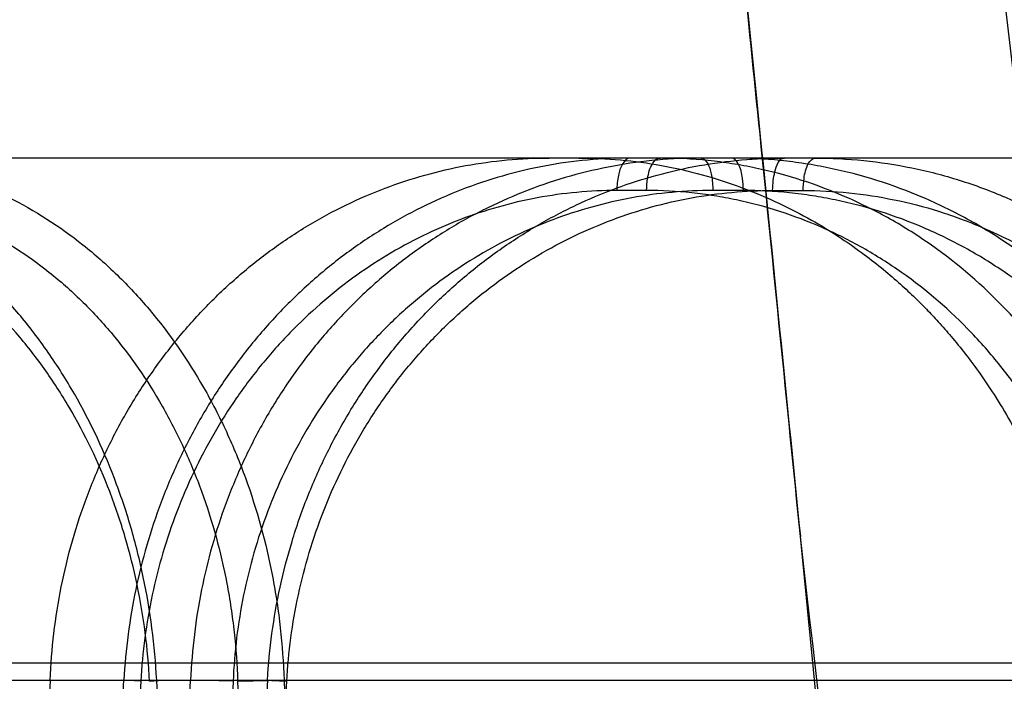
# Model space of a CAD drawing. Header units: millimetres. Extents: x 0 to 297, y 0 to 210.
# Tile 303 of 446: x 141.823 to 141.9034, y 161.2978 to 161.3519. Entities that reach past the tile are written whole.
import ezdxf

# ---------------------------------------------------------------- set-up
doc = ezdxf.new("R2010")
doc.units = ezdxf.units.MM
doc.header["$LTSCALE"] = 16.335
doc.layers.add('INTFCLR_144815', color=7, linetype='CONTINUOUS')

msp = doc.modelspace()

# ---------------------------------------------------------------- linework, layer by layer
at = {"layer": 'INTFCLR_144815', "color": 9, "linetype": 'Continuous'}
for p, q in [((141.9280742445, 161.3405885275), (141.5797370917, 161.3405885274)), ((141.8741946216, 161.337935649), (141.8717548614, 161.337935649)), ((141.8820961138, 161.337935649), (141.8796028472, 161.337935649)), ((141.8844839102, 161.337935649), (141.8869771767, 161.337935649)), ((141.4979165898, 161.2993567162), (142.0080526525, 161.2993567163)), ((141.5577167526, 161.2979436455), (141.9730125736, 161.2979436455)), ((141.8264490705, 161.2055885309), (141.8315047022, 161.2979436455)), ((141.8328854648, 161.2978494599), (141.8278322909, 161.2055885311)), ((141.8330281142, 161.2055885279), (141.8369521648, 161.2979436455)), ((141.833609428, 161.2978494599), (141.8346959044, 161.2979350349)), ((141.833609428, 161.2978494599), (141.8346959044, 161.2979350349)), ((141.8390661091, 161.2055885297), (141.8341837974, 161.297943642)), ((141.8404225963, 161.2978494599), (141.8365051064, 161.2055885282)), ((141.8432386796, 161.2979436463), (141.838164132, 161.2055885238)), ((141.8397304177, 161.205588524), (141.8448021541, 161.2978494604)), ((141.8407926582, 161.2978494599), (141.8445806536, 161.2979436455)), ((141.8407926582, 161.2978494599), (141.8437730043, 161.2055885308)), ((141.8445806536, 161.2979436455), (141.8475603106, 161.2055885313))]:
    msp.add_line(p, q, dxfattribs=at)
at = {"layer": 'INTFCLR_144815', "color": 6, "linetype": 'Continuous'}
for p, q in [((141.8254809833, 161.2979436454), (141.8217277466, 161.2055885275)), ((141.8328854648, 161.2978494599), (141.8313027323, 161.2979504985)), ((141.8328854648, 161.2978494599), (141.8313027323, 161.2979504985)), ((141.8404225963, 161.2978494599), (141.8369521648, 161.2979436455)), ((141.8429963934, 161.2979520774), (141.8448021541, 161.2978494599)), ((141.8429963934, 161.2979520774), (141.8448021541, 161.2978494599))]:
    msp.add_line(p, q, dxfattribs=at)
msp.add_ellipse((141.273551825, 158.0889618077), major_axis=(0, 5.495226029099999), ratio=0.1377199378, start_param=-0.9685585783, end_param=-0.9445698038, dxfattribs=at)
at = {"layer": 'INTFCLR_144815', "color": 7, "linetype": 'Continuous'}
for points, knots in [([(141.8250305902, 161.9152143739), (141.8246603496, 161.915221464), (141.8244328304, 161.914167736), (141.8242833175, 161.9131954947), (141.8242009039, 161.9120479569), (141.8241514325, 161.9107675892), (141.8241351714, 161.9093628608), (141.824147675, 161.907766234), (141.8241838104, 161.9061214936), (141.8242336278, 161.9046226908), (141.8242881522, 161.9032723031), (141.8243440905, 161.9020406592), (141.8244153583, 161.9006263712), (141.824498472, 161.8991231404), (141.8245922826, 161.8975486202), (141.8246971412, 161.8958930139), (141.8248226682, 161.894019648), (141.8249730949, 161.8918911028), (141.8251442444, 161.8895858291), (141.8253384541, 161.8870793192), (141.8255587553, 161.8843433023), (141.8258070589, 161.8813691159), (141.8260870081, 161.8781211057), (141.8264061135, 161.8745246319), (141.8267687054, 161.8705506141), (141.8271733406, 161.8662261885), (141.8276262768, 161.8614928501), (141.8281528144, 161.856105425), (141.8287366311, 161.8502518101), (141.8293864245, 161.8438501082), (141.8301145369, 161.836787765), (141.8309610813, 161.8286981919), (141.831914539, 161.8197105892), (141.8329976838, 161.8096203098), (141.8342211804, 161.7983416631), (141.8356306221, 161.7854663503), (141.837224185, 161.7710180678), (141.8390338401, 161.7547080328), (141.8410736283, 161.7364018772), (141.8433118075, 161.7163643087), (141.8457411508, 161.694626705), (141.8483145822, 161.6715718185), (141.8510468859, 161.6470236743), (141.8538919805, 161.6213514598), (141.8568379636, 161.5946192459), (141.8598625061, 161.5669874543), (141.8629837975, 161.5382466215), (141.866217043, 161.5082083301), (141.8695345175, 161.4770787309), (141.8728878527, 161.4452721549), (141.8762614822, 161.4129087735), (141.8796812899, 161.379707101), (141.8831930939, 161.3451746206), (141.8855490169, 161.321692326), (141.8867469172, 161.3096670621)], [0, 0, 0, 0, 0.0018241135, 0.0035894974, 0.0055257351, 0.007293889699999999, 0.0099553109, 0.0124245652, 0.0151646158, 0.018057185, 0.0198119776, 0.0218218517, 0.0241304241, 0.0267874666, 0.0292379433, 0.0319001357, 0.0349591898, 0.03848668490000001, 0.0424113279, 0.0463460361, 0.0508705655, 0.0559323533, 0.0610476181, 0.0669293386, 0.0737179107, 0.0807046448, 0.0883241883, 0.0971404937, 0.1073691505, 0.1173017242, 0.128836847, 0.1423421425, 0.1573679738, 0.1733575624, 0.1923316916, 0.213251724, 0.2371593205, 0.2639344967, 0.2940868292, 0.3278922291, 0.363251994, 0.4018313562, 0.4421642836, 0.4849211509, 0.5290650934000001, 0.5746424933, 0.6218463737, 0.6714728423, 0.7234636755, 0.776056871, 0.8290181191, 0.8837472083, 0.9404712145, 1, 1, 1, 1]), ([(141.8867469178, 161.3096670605), (141.8856553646, 161.3206201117), (141.8835933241, 161.341189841), (141.8806483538, 161.3702074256), (141.8780274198, 161.395771), (141.8756845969, 161.4184198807), (141.8735777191, 161.438630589), (141.8716817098, 161.4566946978), (141.8699548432, 161.4730480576), (141.8683629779, 161.4880428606), (141.8669003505, 161.5017544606), (141.8655775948, 161.5141024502), (141.8644017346, 161.5250390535), (141.8633484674, 161.5348037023), (141.8624043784, 161.5435317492), (141.8615615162, 161.551306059), (141.8608075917, 161.5582455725), (141.8601289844, 161.5644803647), (141.8595225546, 161.5700427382), (141.8589700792, 161.5751027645), (141.8584758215, 161.5796235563), (141.8580328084, 161.5836707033), (141.8576308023, 161.5873394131), (141.8572654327, 161.5906705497), (141.8569316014, 161.5937113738), (141.8566302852, 161.5964539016), (141.856354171, 161.5989652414), (141.8561008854, 161.6012673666), (141.8558693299, 161.6033707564), (141.855649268, 161.6053686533), (141.8554433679, 161.607236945), (141.8552703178, 161.6088064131), (141.8550903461, 161.6104380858), (141.8549668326, 161.6115574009), (141.8548857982, 161.612291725)], [0, 0, 0, 0, 0.1085181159, 0.2038078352, 0.2875461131, 0.3618636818, 0.4282885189, 0.487877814, 0.5409311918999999, 0.5904083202, 0.6365382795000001, 0.6768771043, 0.7128403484, 0.7449807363, 0.7737025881, 0.7993897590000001, 0.8220747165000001, 0.8425199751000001, 0.8612199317, 0.8772376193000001, 0.8927018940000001, 0.9060547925, 0.9173756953, 0.9290872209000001, 0.9390925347, 0.9475344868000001, 0.9562877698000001, 0.964000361, 0.9703674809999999, 0.9771498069, 0.9838162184, 0.9888979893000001, 0.9927165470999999, 1, 1, 1, 1])]:
    msp.add_open_spline(points, degree=3, knots=knots, dxfattribs=at)
at = {"layer": 'INTFCLR_144815', "color": 9, "linetype": 'Continuous'}
for points, knots in [([(141.9654921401, 160.7740740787), (141.9573736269, 160.8606663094), (141.9383693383, 161.0521890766), (141.9056375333, 161.3424630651), (141.8675142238, 161.6363556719), (141.8394327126, 161.8251471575), (141.8250305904, 161.9152143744)], [0, 0, 0, 0, 0.2268957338, 0.5020939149, 0.7620442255, 1, 1, 1, 1]), ([(141.8341837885, 161.2979436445), (141.8340360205, 161.3007717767), (141.8334912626, 161.3049929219), (141.8322926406, 161.3097841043), (141.8314520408, 161.3124573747), (141.8300603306, 161.3163309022), (141.8280053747, 161.3206402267), (141.8254433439, 161.3245972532), (141.8238599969, 161.3267148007), (141.8214272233, 161.3296765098), (141.8186801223, 161.3323357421), (141.8156692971, 161.3345860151), (141.813639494, 161.3359458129), (141.8100002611, 161.3379920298), (141.8060728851, 161.3394271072), (141.8026309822, 161.3401437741), (141.8003287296, 161.3404851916), (141.7985853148, 161.3405885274), (141.7974260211, 161.3405885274)], [0, 0, 0, 0, 0.1372712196, 0.2052298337, 0.2392153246, 0.2730583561, 0.4047297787, 0.4692984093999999, 0.5013153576, 0.5328355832, 0.6550823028, 0.685130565, 0.7150016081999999, 0.7734436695, 0.8872368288, 0.9156003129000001, 0.9438071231, 1, 1, 1, 1]), ([(141.8086053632, 161.3405885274), (141.8109069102, 161.3405885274), (141.814387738, 161.3401760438), (141.8182770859, 161.3390091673), (141.8204629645, 161.3381464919), (141.8237252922, 161.3366423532), (141.8273297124, 161.3343247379), (141.8305433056, 161.3314830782), (141.8323023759, 161.3296803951), (141.8348704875, 161.3267797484), (141.8371104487, 161.323541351), (141.8389951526, 161.3200696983), (141.8401858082, 161.3176303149), (141.842019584, 161.3131715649), (141.8433037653, 161.3084704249), (141.8440108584, 161.3043348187), (141.8443805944, 161.3015084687), (141.8445336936, 161.2993713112), (141.8445806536, 161.2979436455)], [0, 0, 0, 0, 0.1122131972, 0.1688827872, 0.1976770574, 0.2267148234, 0.3439892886, 0.40465764, 0.4356288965, 0.4667317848, 0.5935166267, 0.6262191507, 0.6593305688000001, 0.7258095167, 0.8610570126, 0.8956709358, 0.930355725, 1, 1, 1, 1]), ([(141.8728528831, 161.3405885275), (141.8725877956, 161.3405885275), (141.8721075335, 161.3400451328), (141.8718430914, 161.3391059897), (141.8717578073, 161.338350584), (141.8717548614, 161.337935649)], [0, 0, 0, 0, 0.2626590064, 0.588855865, 1, 1, 1, 1]), ([(141.8741946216, 161.337935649), (141.8741969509, 161.3382637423), (141.8742716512, 161.3390318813), (141.8744857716, 161.3399997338), (141.8750475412, 161.3405885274), (141.8752926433, 161.3405885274)], [0, 0, 0, 0, 0.3249454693, 0.7572556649, 1, 1, 1, 1]), ([(141.9160871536, 161.2979436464), (141.9159700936, 161.3007729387), (141.9154264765, 161.3050052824), (141.9141571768, 161.3097891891), (141.9132548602, 161.3124600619), (141.9117423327, 161.316353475), (141.9094818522, 161.3206762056), (141.9066713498, 161.3246068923), (141.9049230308, 161.326719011), (141.9022015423, 161.3297062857), (141.8991355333, 161.3323600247), (141.8958023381, 161.3345892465), (141.8935254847, 161.3359526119), (141.889415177, 161.3380121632), (141.8850184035, 161.3394323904), (141.8811651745, 161.3401442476), (141.8785667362, 161.3404857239), (141.876601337, 161.3405885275), (141.8752926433, 161.3405885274)], [0, 0, 0, 0, 0.1304370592, 0.1952530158, 0.2277726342, 0.2602431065, 0.3876391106, 0.4509388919, 0.4825686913, 0.5138780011, 0.6370759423, 0.6678190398, 0.6985664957, 0.7592577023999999, 0.8793245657, 0.9095586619, 0.9397177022, 1, 1, 1, 1]), ([(141.8786354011, 161.3405885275), (141.8788812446, 161.3405885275), (141.8793020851, 161.3400128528), (141.8795240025, 161.3391053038), (141.8796002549, 161.3383500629), (141.8796028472, 161.337935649)], [0, 0, 0, 0, 0.2495453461, 0.5793376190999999, 1, 1, 1, 1]), ([(141.9233330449, 161.2979436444), (141.9231771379, 161.3007769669), (141.9225661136, 161.3050137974), (141.9212101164, 161.3097915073), (141.9202549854, 161.3124611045), (141.9186579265, 161.3163609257), (141.9162907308, 161.3206851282), (141.9133751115, 161.3246089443), (141.9115637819, 161.3267198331), (141.9087423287, 161.329711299), (141.9055775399, 161.3323632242), (141.9021494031, 161.3345896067), (141.8998062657, 161.3359532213), (141.8955810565, 161.3380130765), (141.8910758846, 161.3394322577), (141.8871316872, 161.340144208), (141.8844745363, 161.3404855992), (141.8824659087, 161.3405885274), (141.8811286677, 161.3405885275)], [0, 0, 0, 0, 0.1288424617, 0.1930338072, 0.2252879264, 0.2575272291, 0.3843636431, 0.447594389, 0.4792415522, 0.5106015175, 0.6342979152, 0.6652280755, 0.6961834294, 0.7573337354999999, 0.8784031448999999, 0.9088847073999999, 0.939282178, 1, 1, 1, 1]), ([(141.8820961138, 161.337935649), (141.8820940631, 161.338263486), (141.8820262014, 161.3390308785), (141.8818540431, 161.3399597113), (141.8813550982, 161.3405885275), (141.8811286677, 161.3405885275)], [0, 0, 0, 0, 0.3325914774, 0.7702901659, 1, 1, 1, 1]), ([(141.8844839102, 161.337935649), (141.8844856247, 161.3382097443), (141.8845186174, 161.3387416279), (141.8846775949, 161.339625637), (141.8849970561, 161.3405885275), (141.8854513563, 161.3405885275)], [0, 0, 0, 0, 0.2821586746, 0.5323444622, 1, 1, 1, 1]), ([(141.8869771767, 161.337935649), (141.8869792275, 161.338263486), (141.8870470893, 161.3390308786), (141.8872192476, 161.3399597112), (141.8877181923, 161.3405885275), (141.8879446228, 161.3405885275)], [0, 0, 0, 0, 0.3325914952, 0.7702902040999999, 1, 1, 1, 1]), ([(141.8879446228, 161.3405885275), (141.8905966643, 161.3405885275), (141.89459274, 161.3401807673), (141.899101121, 161.3390121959), (141.9016319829, 161.3381482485), (141.9053698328, 161.3366580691), (141.9095269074, 161.3343611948), (141.9132884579, 161.3314938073), (141.9153345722, 161.3296852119), (141.9182834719, 161.3268139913), (141.920895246, 161.3235780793), (141.9231084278, 161.3200747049), (141.9244919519, 161.3176412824), (141.9266208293, 161.3132096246), (141.9281389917, 161.3084915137), (141.9289804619, 161.3043370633), (141.9294218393, 161.3015122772), (141.9296101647, 161.2993726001), (141.9296719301, 161.2979436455)], [0, 0, 0, 0, 0.1208501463, 0.1814032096, 0.2119749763, 0.2426503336, 0.3647425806, 0.4266530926, 0.4579310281, 0.4891255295, 0.6141870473, 0.6459586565, 0.6779489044, 0.7416879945, 0.8697536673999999, 0.9022899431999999, 0.9348235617, 1, 1, 1, 1]), ([(141.8336094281, 161.297849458), (141.8334689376, 161.3005080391), (141.8329544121, 161.3044760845), (141.8318240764, 161.3089794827), (141.8310321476, 161.311492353), (141.8297210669, 161.3151336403), (141.8277861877, 161.3191846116), (141.8253741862, 161.3229038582), (141.8238837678, 161.3248943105), (141.821593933, 161.3276785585), (141.819008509, 161.3301781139), (141.8161754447, 161.332293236), (141.8142655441, 161.3335714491), (141.8108414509, 161.3354949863), (141.8071466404, 161.3368436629), (141.8039088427, 161.3375177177), (141.8017432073, 161.3378388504), (141.8001032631, 161.3379356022), (141.7990127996, 161.337935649)], [0, 0, 0, 0, 0.1372189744, 0.2051572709, 0.2391345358, 0.2729704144, 0.4046232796, 0.4691910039, 0.5012093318, 0.532732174, 0.6549974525, 0.6850517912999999, 0.7149291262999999, 0.7733849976, 0.8872107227, 0.9155819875, 0.9437956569, 1, 1, 1, 1]), ([(141.8070185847, 161.337935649), (141.8091805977, 161.337935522), (141.8124504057, 161.3375480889), (141.8161035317, 161.3364508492), (141.8181566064, 161.3356401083), (141.8212205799, 161.3342260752), (141.8246056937, 161.3320476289), (141.827623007, 161.3293764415), (141.8292745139, 161.3276819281), (141.8316857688, 161.3249553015), (141.8337881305, 161.3219110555), (141.835556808, 161.3186479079), (141.8366741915, 161.3163548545), (141.8383948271, 161.3121634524), (141.839598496, 161.307744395), (141.8402608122, 161.3038571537), (141.8406066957, 161.3012003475), (141.8407492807, 161.2991914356), (141.8407926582, 161.2978494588)], [0, 0, 0, 0, 0.1121881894, 0.1688419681, 0.1976277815, 0.2266576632, 0.3439058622, 0.4045631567, 0.4355300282, 0.4666294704, 0.5934112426, 0.6261161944, 0.6592317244, 0.7257227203, 0.8610048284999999, 0.8956301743, 0.9303276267, 1, 1, 1, 1]), ([(141.8717548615, 161.337935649), (141.8706669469, 161.3379355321), (141.8684898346, 161.3378356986), (141.8652484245, 161.3373835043), (141.8620515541, 161.3366347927), (141.8589198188, 161.3355941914), (141.8558772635, 161.3342684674), (141.852946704, 161.332667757), (141.850148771, 161.3308043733), (141.8475033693, 161.32869072), (141.8450281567, 161.3263425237), (141.8427418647, 161.323775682), (141.8406596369, 161.3210098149), (141.8387968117, 161.3180635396), (141.8371656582, 161.3149574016), (141.8357786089, 161.3117129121), (141.8346456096, 161.3083547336), (141.8337739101, 161.304908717), (141.8331709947, 161.3013998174), (141.8329503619, 161.2990345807), (141.8328854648, 161.2978494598)], [0, 0, 0, 0, 0.0530568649, 0.1061093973, 0.1593969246, 0.2129613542, 0.2668340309, 0.3210375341, 0.3756021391, 0.4305716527, 0.4859732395, 0.5417976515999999, 0.598018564, 0.6546259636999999, 0.7116114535, 0.7689383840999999, 0.8265308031, 0.8842829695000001, 0.9421158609, 1, 1, 1, 1]), ([(141.8796028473, 161.337935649), (141.8784917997, 161.3379355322), (141.8762701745, 161.3378359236), (141.8729641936, 161.3373840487), (141.8697076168, 161.3366357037), (141.8665213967, 161.3355954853), (141.8634299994, 161.3342701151), (141.8604566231, 161.3326696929), (141.8576222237, 161.3308065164), (141.8549469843, 161.3286929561), (141.8524487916, 161.3263447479), (141.8501465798, 161.3237777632), (141.8480556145, 161.3210116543), (141.8461913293, 161.3180650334), (141.8445660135, 161.3149584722), (141.8431920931, 161.3117134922), (141.8420794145, 161.3083547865), (141.8412350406, 161.3049082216), (141.8406662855, 161.3013987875), (141.8404728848, 161.2990341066), (141.8404225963, 161.2978494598)], [0, 0, 0, 0, 0.05385141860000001, 0.1076145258, 0.1615168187, 0.2155885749, 0.2698527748, 0.3243277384, 0.3790435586, 0.4340472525, 0.4893727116, 0.5450201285, 0.600975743, 0.6572438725, 0.7138321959, 0.7707214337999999, 0.8278541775, 0.8851436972, 0.9425295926, 1, 1, 1, 1]), ([(141.8448021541, 161.2978494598), (141.8448673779, 161.2990361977), (141.8450909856, 161.3014050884), (141.8457050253, 161.3049184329), (141.846594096, 161.3083672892), (141.8477499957, 161.3117261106), (141.8491651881, 161.3149698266), (141.8508297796, 161.3180751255), (141.8527314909, 161.3210209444), (141.8548576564, 161.3237863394), (141.857192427, 161.3263523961), (141.8597203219, 161.3286996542), (141.8624222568, 161.3308123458), (141.8652798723, 161.3326744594), (141.8682724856, 161.3342735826), (141.8713792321, 161.3355976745), (141.8745771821, 161.3366369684), (141.8778415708, 161.3373846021), (141.8811509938, 161.3378359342), (141.8833732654, 161.3379355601), (141.8844839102, 161.337935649)], [0, 0, 0, 0, 0.0573704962, 0.1147152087, 0.1719891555, 0.2291081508, 0.2859985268, 0.3426328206, 0.3989939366, 0.4550614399, 0.5108213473, 0.566261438, 0.6213772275, 0.6761800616, 0.7306953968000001, 0.78495367, 0.8389832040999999, 0.8927952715, 0.9463889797, 1, 1, 1, 1]), ([(141.9125122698, 161.2978494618), (141.9124032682, 161.3005088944), (141.9118941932, 161.3044872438), (141.910702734, 161.3089841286), (141.9098560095, 161.3114948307), (141.908436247, 161.3151545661), (141.906313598, 161.3192178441), (141.9036739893, 161.3229128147), (141.9020319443, 161.3248982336), (141.8994759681, 161.327706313), (141.8965958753, 161.3302008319), (141.8934645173, 161.3322962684), (141.8913255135, 161.3335778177), (141.887463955, 161.3355138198), (141.8833329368, 161.3368486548), (141.8797126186, 161.3375181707), (141.877271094, 161.337839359), (141.87542432, 161.3379356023), (141.8741946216, 161.337935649)], [0, 0, 0, 0, 0.1304692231, 0.195296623, 0.2278209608, 0.2602955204, 0.3877013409, 0.4510002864, 0.482628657, 0.5139363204, 0.6371215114, 0.6678607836, 0.6986043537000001, 0.7592876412, 0.8793364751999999, 0.9095668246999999, 0.939722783, 1, 1, 1, 1]), ([(141.9217956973, 161.2978494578), (141.9216481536, 161.300512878), (141.9210723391, 161.3044956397), (141.9197952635, 161.3089864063), (141.9188964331, 161.3114958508), (141.9173934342, 161.3151618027), (141.9151662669, 161.3192266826), (141.9124232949, 161.3229148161), (141.9107193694, 161.3248990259), (141.9080653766, 161.327711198), (141.9050885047, 161.3302038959), (141.9018642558, 161.3322966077), (141.8996605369, 161.3335783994), (141.8956868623, 161.3355147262), (141.8914500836, 161.3368485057), (141.8877410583, 161.3375181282), (141.8852423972, 161.3378392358), (141.883353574, 161.3379356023), (141.8820961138, 161.337935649)], [0, 0, 0, 0, 0.1288133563, 0.1929938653, 0.2252436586, 0.2574793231, 0.3843072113, 0.4475385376, 0.4791869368, 0.5105487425, 0.6342565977, 0.6651901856, 0.6961489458, 0.7573064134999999, 0.8783917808, 0.9088769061, 0.9392774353, 1, 1, 1, 1]), ([(141.8869771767, 161.337935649), (141.8894692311, 161.3379355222), (141.8932242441, 161.3375525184), (141.8974603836, 161.3364536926), (141.8998384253, 161.3356417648), (141.9033504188, 161.3342408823), (141.9072562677, 161.3320819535), (141.9107900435, 161.3293865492), (141.912712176, 161.3276864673), (141.9154825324, 161.3249875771), (141.9179356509, 161.3219456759), (141.9200142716, 161.3186526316), (141.9213136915, 161.3163651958), (141.9233129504, 161.3121993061), (141.9247378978, 161.3077642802), (141.9255275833, 161.3038592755), (141.9259414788, 161.3012039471), (141.9261176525, 161.2991926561), (141.926175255, 161.2978494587)], [0, 0, 0, 0, 0.1208400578, 0.1813858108, 0.2119535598, 0.2426250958, 0.3647039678, 0.4266081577, 0.4578834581, 0.4890757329, 0.614133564, 0.6459059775, 0.6778979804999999, 0.741642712, 0.8697256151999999, 0.9022679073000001, 0.9348083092, 1, 1, 1, 1]), ([(141.9469818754, 160.7167535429), (141.9454030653, 160.7345532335), (141.9360320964, 160.8389489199), (141.9170225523, 161.0367012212), (141.897537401, 161.2164450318), (141.8867469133, 161.3096670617)], [0, 0, 0, 0, 0.08995059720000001, 0.5276123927, 1, 1, 1, 1])]:
    msp.add_open_spline(points, degree=3, knots=knots, dxfattribs=at)
at = {"layer": 'INTFCLR_144815', "color": 6, "linetype": 'Continuous'}
for points, knots in [([(141.8254809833, 161.2979436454), (141.8255327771, 161.2992187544), (141.8257364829, 161.301775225), (141.8263430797, 161.3055799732), (141.8272499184, 161.3093221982), (141.8284426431, 161.3129451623), (141.8299015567, 161.3164116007), (141.8316141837, 161.3197103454), (141.8335754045, 161.3228361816), (141.8357751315, 161.3257710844), (141.8381893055, 161.32848334), (141.8407961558, 161.3309532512), (141.8435775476, 161.3331681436), (141.8465227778, 161.3351200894), (141.8496068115, 161.3367918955), (141.8527996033, 161.3381694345), (141.856071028, 161.3392445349), (141.8594064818, 161.3400165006), (141.8627977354, 161.3404839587), (141.8650813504, 161.3405885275), (141.8662266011, 161.3405885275)], [0, 0, 0, 0, 0.058776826, 0.1179766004, 0.1772738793, 0.2359305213, 0.2934624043, 0.3503075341, 0.4069325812, 0.4632306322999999, 0.5190391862, 0.5739698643, 0.6284283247, 0.6825946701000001, 0.7364974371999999, 0.7897850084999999, 0.8425356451, 0.8948861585, 0.9472525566, 1, 1, 1, 1]), ([(141.8728528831, 161.3405885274), (141.8716863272, 161.3405885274), (141.8693426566, 161.3404793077), (141.865848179, 161.3399877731), (141.8623968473, 161.3391696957), (141.8590303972, 161.3380354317), (141.8557782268, 161.3365995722), (141.8526583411, 161.3348751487), (141.8496820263, 161.3328703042), (141.8468685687, 161.3305975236), (141.8442442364, 161.3280786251), (141.8418277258, 161.3253350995), (141.8396328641, 161.32238582), (141.8376701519, 161.3192452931), (141.8359566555, 161.3159406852), (141.8345078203, 161.3125067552), (141.833330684, 161.3089721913), (141.832429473, 161.3053622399), (141.8318029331, 161.3016792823), (141.8315726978, 161.2991953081), (141.8315047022, 161.2979436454)], [0, 0, 0, 0, 0.0534759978, 0.1073695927, 0.1615441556, 0.2158360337, 0.2699875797, 0.3242911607, 0.3790340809, 0.4342823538, 0.4898826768, 0.5455846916, 0.60168573, 0.658223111, 0.7151676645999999, 0.7721445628, 0.8288996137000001, 0.8857760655, 0.9425380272, 1, 1, 1, 1]), ([(141.8786354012, 161.3405885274), (141.8774451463, 161.3405885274), (141.8750534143, 161.3404794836), (141.8714848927, 161.3399871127), (141.8679542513, 161.3391642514), (141.8645127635, 161.3380209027), (141.8611971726, 161.3365740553), (141.8580277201, 161.3348401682), (141.8550117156, 161.332826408), (141.8521658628, 161.3305435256), (141.8495204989, 161.3280170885), (141.8470936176, 161.3252691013), (141.8448969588, 161.3223178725), (141.8429389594, 161.3191752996), (141.8412389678, 161.3158720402), (141.8398116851, 161.3124437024), (141.8386658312, 161.3089281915), (141.8377988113, 161.3053378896), (141.8372089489, 161.3016722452), (141.8370057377, 161.2991940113), (141.8369521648, 161.2979436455)], [0, 0, 0, 0, 0.05423161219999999, 0.1089094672, 0.1639134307, 0.2191744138, 0.2739104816, 0.3285177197, 0.3835671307, 0.4389324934, 0.4945384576, 0.5500313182, 0.6057799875, 0.6619724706, 0.7185444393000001, 0.7748604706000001, 0.8309934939, 0.8868418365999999, 0.942977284, 1, 1, 1, 1]), ([(141.843238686, 161.2979436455), (141.8433082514, 161.2992180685), (141.8435493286, 161.3017692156), (141.8442153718, 161.3055576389), (141.8451834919, 161.3092803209), (141.8464411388, 161.3128907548), (141.8479719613, 161.3163564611), (141.8497624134, 161.3196590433), (141.8518045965, 161.3227879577), (141.8540866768, 161.3257243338), (141.8565871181, 161.3284408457), (141.8592848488, 161.3309179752), (141.8621612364, 161.3331414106), (141.8652023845, 161.3351006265), (141.868383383, 161.3367791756), (141.8716720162, 161.3381619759), (141.8750410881, 161.3392420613), (141.8784664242, 161.3400157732), (141.88194344, 161.3404838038), (141.8842792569, 161.3405885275), (141.8854513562, 161.3405885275)], [0, 0, 0, 0, 0.05790921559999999, 0.1161219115, 0.1743465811, 0.2322413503, 0.289399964, 0.3460628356, 0.4025038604, 0.4587380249, 0.5146033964, 0.5698261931, 0.6247168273, 0.6793563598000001, 0.7337610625, 0.7876995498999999, 0.8410143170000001, 0.8940806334, 0.9468194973, 1, 1, 1, 1]), ([(141.8686662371, 161.3405885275), (141.8697962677, 161.3405885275), (141.8720536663, 161.3404865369), (141.8754184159, 161.3400296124), (141.8787437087, 161.3392711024), (141.8819693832, 161.3382261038), (141.8849477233, 161.3369672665), (141.8875636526, 161.3356095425), (141.8897878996, 161.3342545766), (141.8916856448, 161.3329376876), (141.893317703, 161.3316737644), (141.8947276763, 161.330473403), (141.8959500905, 161.329342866), (141.8970272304, 161.3282709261), (141.8980551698, 161.3271772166), (141.8991185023, 161.3259650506), (141.9002684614, 161.3245468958), (141.9015008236, 161.3228848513), (141.9028025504, 161.3209393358), (141.9041619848, 161.3186479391), (141.9055486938, 161.3159487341), (141.9068973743, 161.312812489), (141.9080944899, 161.3093248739), (141.9090518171, 161.3056069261), (141.9097168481, 161.3018002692), (141.9099599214, 161.2992262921), (141.9100306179, 161.2979436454)], [0, 0, 0, 0, 0.051794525, 0.103406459, 0.1554411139, 0.2079130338, 0.258615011, 0.3034672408, 0.3428802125, 0.3779094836, 0.409286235, 0.4374562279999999, 0.4627558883, 0.4855844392, 0.5070941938, 0.5315398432, 0.5594745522, 0.5907557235, 0.6263429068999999, 0.6667192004, 0.7128068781, 0.7653355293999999, 0.8230587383, 0.8816403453, 0.9411211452, 1, 1, 1, 1])]:
    msp.add_open_spline(points, degree=3, knots=knots, dxfattribs=at)

doc.saveas('drawing.dxf')
